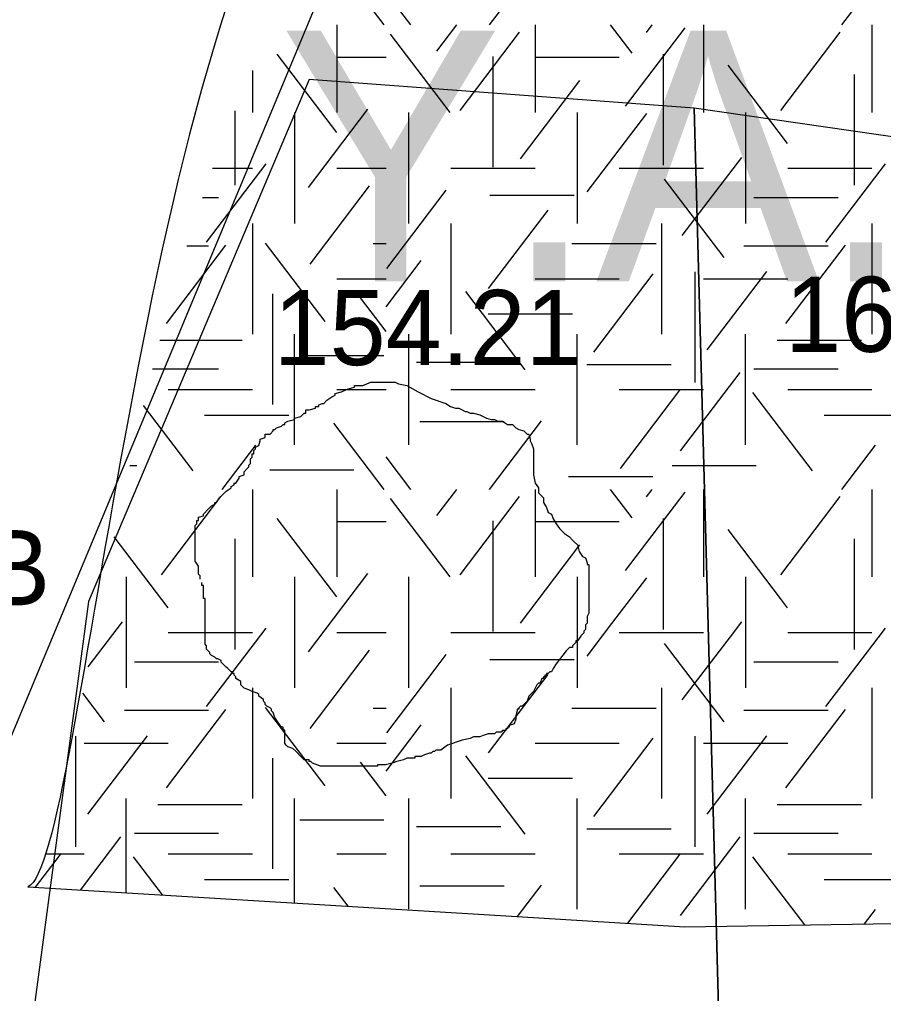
# Model space of a CAD drawing. Extents: x 419677 to 421689, y 4450851 to 4452923.
# Drawn here: x 420420.88 to 420434.66, y 4452027.16 to 4452042.71 of the extents above; entities that cross this region are included whole.
import ezdxf

# ---------------------------------------------------------------- set-up
doc = ezdxf.new("R2010")
doc.units = 0
for name, color, linetype in [('AA_HH', 7, 'Continuous'), ('Level 3', 7, 'Continuous'), ('Level 41', 7, 'Continuous'), ('Level 62', 7, 'Continuous')]:
    doc.layers.add(name, color=color, linetype=linetype)

# ---------------------------------------------------------------- blocks, each defined once
blk = doc.blocks.new('YA')
at = {"layer": 'Level 41'}
blk.add_text('Y.A.', height=4, dxfattribs=at).set_placement((-5.166, -2))

msp = doc.modelspace()

# ---------------------------------------------------------------- linework, layer by layer
at = {"layer": 'AA_HH'}
msp.add_lwpolyline([(420418.96, 4452026.982), (420426.802, 4452045.81), (420429.876, 4452051.082), (420430.916, 4452051.24), (420454.696, 4452032.235), (420464.395, 4452022.909), (420455.737, 4452001.53), (420448.395, 4451979.987), (420427.482, 4451983.716)], dxfattribs=at)
for points in [[(420421.12, 4452026.991), (420423.299, 4452026.553), (420430.917, 4452025.809), (420430.987, 4452026.369), (420432.046, 4452026.345), (420431.638, 4452041.291), (420425.498, 4452041.748), (420421.98, 4452033.421)], [(420452.552, 4452003.805), (420461.336, 4452022.047), (420445.963, 4452032.617), (420446.294, 4452033.296), (420437.922, 4452040.381), (420431.638, 4452041.291), (420432.046, 4452026.345), (420430.987, 4452026.369), (420428.981, 4452010.308)]]:
    msp.add_lwpolyline(points, close=True, dxfattribs=at)
at = {"layer": 'Level 3'}
for points in [[(420426.017, 4452036.763), (420426.121, 4452036.815), (420426.224, 4452036.841), (420426.224, 4452036.867), (420426.25, 4452036.867), (420426.276, 4452036.867), (420426.354, 4452036.867), (420426.484, 4452036.919), (420426.588, 4452036.919), (420426.665, 4452036.919), (420426.717, 4452036.919), (420426.795, 4452036.919), (420426.847, 4452036.919), (420426.873, 4452036.919), (420426.925, 4452036.893), (420427.055, 4452036.867), (420427.236, 4452036.763), (420427.444, 4452036.659), (420427.677, 4452036.581), (420427.755, 4452036.529), (420427.833, 4452036.503), (420427.885, 4452036.503), (420427.937, 4452036.477), (420427.988, 4452036.451), (420428.014, 4452036.451), (420428.066, 4452036.425), (420428.118, 4452036.425), (420428.222, 4452036.399), (420428.326, 4452036.347), (420428.403, 4452036.321), (420428.455, 4452036.321), (420428.507, 4452036.295), (420428.559, 4452036.295), (420428.585, 4452036.295), (420428.663, 4452036.244), (420428.741, 4452036.244), (420428.793, 4452036.192), (420428.844, 4452036.166), (420428.922, 4452036.14), (420428.974, 4452036.088), (420429, 4452036.088), (420429.026, 4452036.01), (420429.026, 4452035.984), (420429.052, 4452035.932), (420429.078, 4452035.854), (420429.078, 4452035.828), (420429.078, 4452035.75), (420429.078, 4452035.698), (420429.078, 4452035.62), (420429.078, 4452035.594), (420429.078, 4452035.516), (420429.078, 4452035.439), (420429.104, 4452035.309), (420429.156, 4452035.231), (420429.156, 4452035.153), (420429.234, 4452035.075), (420429.234, 4452034.997), (420429.285, 4452034.919), (420429.311, 4452034.841), (420429.363, 4452034.815), (420429.389, 4452034.737), (420429.441, 4452034.659), (420429.493, 4452034.582), (420429.571, 4452034.504), (420429.649, 4452034.452), (420429.7, 4452034.4), (420429.726, 4452034.374), (420429.778, 4452034.322), (420429.804, 4452034.218), (420429.856, 4452034.14), (420429.908, 4452034.114), (420429.934, 4452034.036), (420429.934, 4452034.01), (420429.96, 4452034.01), (420429.96, 4452033.984), (420429.96, 4452033.958), (420429.96, 4452033.906), (420429.96, 4452033.803), (420429.96, 4452033.751), (420429.96, 4452033.673), (420429.96, 4452033.595), (420429.96, 4452033.517), (420429.96, 4452033.439), (420429.96, 4452033.361), (420429.96, 4452033.309), (420429.96, 4452033.231), (420429.934, 4452033.179), (420429.934, 4452033.075), (420429.908, 4452033.049), (420429.908, 4452032.972), (420429.892, 4452032.956)], [(420423.76, 4452033.777), (420423.76, 4452033.803), (420423.76, 4452033.828), (420423.734, 4452033.854), (420423.734, 4452033.88), (420423.734, 4452033.906), (420423.734, 4452033.932), (420423.734, 4452033.958), (420423.734, 4452033.984), (420423.682, 4452034.062), (420423.682, 4452034.14), (420423.682, 4452034.166), (420423.682, 4452034.244), (420423.682, 4452034.322), (420423.682, 4452034.348), (420423.682, 4452034.374), (420423.682, 4452034.4), (420423.682, 4452034.426), (420423.682, 4452034.452), (420423.682, 4452034.478), (420423.682, 4452034.504), (420423.682, 4452034.53), (420423.682, 4452034.556), (420423.682, 4452034.634), (420423.708, 4452034.659), (420423.708, 4452034.685), (420423.708, 4452034.711), (420423.734, 4452034.711), (420423.734, 4452034.737), (420423.734, 4452034.763), (420423.812, 4452034.789), (420423.812, 4452034.815), (420423.89, 4452034.893), (420423.942, 4452034.945), (420423.993, 4452034.971), (420423.993, 4452034.997), (420424.019, 4452034.997), (420424.071, 4452035.075), (420424.123, 4452035.127), (420424.175, 4452035.179), (420424.253, 4452035.231), (420424.253, 4452035.257), (420424.305, 4452035.283), (420424.305, 4452035.309), (420424.331, 4452035.309), (420424.383, 4452035.387), (420424.383, 4452035.413), (420424.46, 4452035.439), (420424.46, 4452035.464), (420424.46, 4452035.49), (420424.512, 4452035.542), (420424.538, 4452035.568), (420424.538, 4452035.594), (420424.564, 4452035.62), (420424.564, 4452035.646), (420424.564, 4452035.672), (420424.564, 4452035.698), (420424.59, 4452035.724), (420424.59, 4452035.75), (420424.59, 4452035.776), (420424.616, 4452035.776), (420424.616, 4452035.802), (420424.616, 4452035.828), (420424.642, 4452035.854), (420424.642, 4452035.88), (420424.694, 4452035.906), (420424.72, 4452035.984), (420424.72, 4452036.01), (420424.798, 4452036.036), (420424.798, 4452036.062), (420424.798, 4452036.088), (420424.875, 4452036.088), (420424.927, 4452036.14), (420424.927, 4452036.166), (420424.953, 4452036.166), (420424.979, 4452036.192), (420425.057, 4452036.218), (420425.083, 4452036.244), (420425.109, 4452036.244), (420425.109, 4452036.27), (420425.161, 4452036.295), (420425.265, 4452036.321), (420425.265, 4452036.347), (420425.368, 4452036.373), (420425.42, 4452036.425), (420425.446, 4452036.425), (420425.446, 4452036.451), (420425.446, 4452036.477), (420425.498, 4452036.477), (420425.602, 4452036.503), (420425.602, 4452036.529), (420425.628, 4452036.529), (420425.654, 4452036.529), (420425.654, 4452036.555), (420425.706, 4452036.581), (420425.732, 4452036.581), (420425.783, 4452036.633), (420425.861, 4452036.685), (420425.913, 4452036.711), (420425.913, 4452036.737), (420426.017, 4452036.763)], [(420425.706, 4452030.79), (420425.68, 4452030.79), (420425.55, 4452030.842), (420425.524, 4452030.868), (420425.498, 4452030.868), (420425.498, 4452030.894), (420425.42, 4452030.894), (420425.368, 4452030.946), (420425.291, 4452031.024), (420425.239, 4452031.076), (420425.161, 4452031.102), (420425.135, 4452031.128), (420425.109, 4452031.154), (420425.109, 4452031.18), (420425.109, 4452031.258), (420425.109, 4452031.336), (420425.109, 4452031.361), (420425.083, 4452031.387), (420425.083, 4452031.413), (420425.057, 4452031.413), (420425.005, 4452031.491), (420424.953, 4452031.569), (420424.927, 4452031.647), (420424.901, 4452031.673), (420424.901, 4452031.699), (420424.875, 4452031.725), (420424.824, 4452031.751), (420424.798, 4452031.777), (420424.798, 4452031.803), (420424.772, 4452031.829), (420424.772, 4452031.855), (420424.694, 4452031.907), (420424.694, 4452031.933), (420424.668, 4452031.959), (420424.59, 4452031.985), (420424.538, 4452032.011), (420424.46, 4452032.037), (420424.434, 4452032.063), (420424.409, 4452032.089), (420424.409, 4452032.115), (420424.409, 4452032.141), (420424.331, 4452032.192), (420424.331, 4452032.218), (420424.305, 4452032.244), (420424.305, 4452032.27), (420424.279, 4452032.27), (420424.279, 4452032.296), (420424.253, 4452032.296), (420424.227, 4452032.322), (420424.201, 4452032.348), (420424.175, 4452032.374), (420424.149, 4452032.4), (420424.123, 4452032.426), (420424.097, 4452032.452), (420424.097, 4452032.478), (420424.045, 4452032.504), (420424.019, 4452032.504), (420423.993, 4452032.53), (420423.942, 4452032.556), (420423.916, 4452032.582), (420423.916, 4452032.608), (420423.89, 4452032.634), (420423.864, 4452032.66), (420423.864, 4452032.686), (420423.864, 4452032.712), (420423.838, 4452032.738), (420423.838, 4452032.764), (420423.838, 4452032.79), (420423.838, 4452032.868), (420423.838, 4452032.92), (420423.838, 4452032.946), (420423.838, 4452032.972), (420423.838, 4452032.997), (420423.838, 4452033.023), (420423.838, 4452033.049), (420423.838, 4452033.075), (420423.838, 4452033.101), (420423.838, 4452033.127), (420423.838, 4452033.153), (420423.838, 4452033.179), (420423.838, 4452033.205), (420423.838, 4452033.231), (420423.838, 4452033.257), (420423.838, 4452033.283), (420423.838, 4452033.309), (420423.838, 4452033.335), (420423.838, 4452033.413), (420423.838, 4452033.439), (420423.838, 4452033.465), (420423.812, 4452033.465), (420423.812, 4452033.491), (420423.812, 4452033.517), (420423.812, 4452033.543), (420423.812, 4452033.569), (420423.812, 4452033.595), (420423.812, 4452033.621), (420423.812, 4452033.647), (420423.812, 4452033.673), (420423.786, 4452033.673), (420423.786, 4452033.699), (420423.786, 4452033.725)], [(420429.834, 4452032.872), (420429.83, 4452032.868), (420429.778, 4452032.79), (420429.752, 4452032.79), (420429.752, 4452032.764), (420429.726, 4452032.738), (420429.7, 4452032.712), (420429.7, 4452032.686), (420429.675, 4452032.686), (420429.649, 4452032.686)], [(420429.892, 4452032.956), (420429.882, 4452032.946), (420429.882, 4452032.92), (420429.834, 4452032.872)], [(420429.649, 4452032.686), (420429.597, 4452032.634), (420429.441, 4452032.426), (420429.389, 4452032.348), (420429.363, 4452032.296), (420429.337, 4452032.296), (420429.311, 4452032.27), (420429.285, 4452032.27), (420429.285, 4452032.244), (420429.259, 4452032.244), (420429.259, 4452032.218), (420429.234, 4452032.218), (420429.234, 4452032.192), (420429.208, 4452032.192), (420429.182, 4452032.115), (420429.156, 4452032.115), (420429.13, 4452032.089), (420429.078, 4452031.985), (420429, 4452031.907), (420428.974, 4452031.829), (420428.932, 4452031.787)], [(420428.932, 4452031.787), (420428.896, 4452031.751), (420428.87, 4452031.751), (420428.844, 4452031.725), (420428.844, 4452031.699), (420428.818, 4452031.699), (420428.818, 4452031.673), (420428.793, 4452031.595), (420428.793, 4452031.543), (420428.767, 4452031.465), (420428.689, 4452031.439), (420428.689, 4452031.413), (420428.663, 4452031.413), (420428.663, 4452031.387), (420428.637, 4452031.387), (420428.637, 4452031.361), (420428.611, 4452031.361), (420428.585, 4452031.361), (420428.559, 4452031.336), (420428.533, 4452031.336), (420428.507, 4452031.336), (420428.481, 4452031.336), (420428.455, 4452031.31), (420428.429, 4452031.31), (420428.403, 4452031.31), (420428.377, 4452031.31), (420428.352, 4452031.31), (420428.274, 4452031.284), (420428.222, 4452031.258), (420428.144, 4452031.258), (420428.118, 4452031.258), (420428.066, 4452031.232), (420427.937, 4452031.206), (420427.703, 4452031.128), (420427.599, 4452031.05), (420427.521, 4452031.05), (420427.496, 4452031.024), (420427.47, 4452031.024), (420427.444, 4452030.998), (420427.418, 4452030.998), (420427.34, 4452030.972), (420427.288, 4452030.946), (420427.262, 4452030.946), (420427.236, 4452030.946), (420427.21, 4452030.946), (420427.184, 4452030.946), (420427.184, 4452030.92), (420427.158, 4452030.92), (420427.132, 4452030.92), (420427.055, 4452030.92), (420427.003, 4452030.894), (420426.899, 4452030.868), (420426.821, 4452030.842), (420426.717, 4452030.816), (420426.665, 4452030.816), (420426.639, 4452030.816), (420426.614, 4452030.816), (420426.588, 4452030.816), (420426.588, 4452030.79), (420426.562, 4452030.79), (420426.536, 4452030.79), (420426.51, 4452030.79), (420426.484, 4452030.79), (420426.458, 4452030.79), (420426.432, 4452030.79), (420426.406, 4452030.79), (420426.38, 4452030.79), (420426.354, 4452030.79), (420426.276, 4452030.79), (420426.224, 4452030.79), (420426.147, 4452030.79), (420426.095, 4452030.79), (420426.069, 4452030.79), (420426.043, 4452030.79), (420426.006, 4452030.79)], [(420428.932, 4452031.787), (420428.932, 4452031.787)], [(420426.006, 4452030.79), (420425.991, 4452030.79), (420425.913, 4452030.79), (420425.887, 4452030.79), (420425.835, 4452030.79), (420425.809, 4452030.79), (420425.757, 4452030.79), (420425.732, 4452030.79), (420425.706, 4452030.79)]]:
    msp.add_lwpolyline(points, dxfattribs=at)
at = {"layer": 'Level 41'}
for p, q in [((420426.697, 4452042.618), (420425.895, 4452043.674)), ((420428.373, 4452042.618), (420429.202, 4452043.709)), ((420427.12, 4452042.618), (420426.726, 4452043.136)), ((420433.993, 4452042.618), (420434.413, 4452043.17)), ((420425.938, 4452042.618), (420425.938, 4452041.22)), ((420425.938, 4452042.618), (420425.938, 4452041.22)), ((420427.536, 4452042.201), (420427.853, 4452042.618)), ((420427.907, 4452041.255), (420428.856, 4452042.505)), ((420429.102, 4452042.618), (420429.102, 4452041.22)), ((420430.651, 4452042.166), (420430.307, 4452042.618)), ((420430.544, 4452041.324), (420431.494, 4452042.574)), ((420430.877, 4452042.498), (420430.968, 4452042.618)), ((420431.788, 4452042.618), (420431.788, 4452041.22)), ((420433.021, 4452041.255), (420433.97, 4452042.505)), ((420434.474, 4452042.618), (420434.474, 4452041.22)), ((420427.747, 4452041.22), (420426.798, 4452042.47)), ((420425.939, 4452040.904), (420424.99, 4452042.153)), ((420425.938, 4452042.104), (420426.726, 4452042.104)), ((420428.427, 4452042.116), (420428.427, 4452040.349)), ((420429.102, 4452042.104), (420430.445, 4452042.104)), ((420431.144, 4452042.151), (420431.144, 4452040.384)), ((420424.595, 4452041.891), (420424.595, 4452041.22)), ((420433.128, 4452040.729), (420432.179, 4452041.978)), ((420428.867, 4452040.483), (420429.816, 4452041.733)), ((420434.192, 4452041.83), (420434.192, 4452040.063)), ((420424.313, 4452041.251), (420424.313, 4452040.063)), ((420425.487, 4452040.027), (420426.436, 4452041.277)), ((420425.267, 4452041.22), (420425.267, 4452039.453)), ((420425.267, 4452041.22), (420425.267, 4452039.453)), ((420427.088, 4452039.453), (420427.088, 4452041.22)), ((420429.774, 4452041.22), (420429.774, 4452039.453)), ((420429.933, 4452039.958), (420430.882, 4452041.208)), ((420432.46, 4452041.22), (420432.46, 4452039.453)), ((420431.45, 4452039.257), (420432.401, 4452040.506)), ((420423.862, 4452039.152), (420424.811, 4452040.402)), ((420423.959, 4452040.336), (420424.595, 4452040.336)), ((420425.938, 4452040.336), (420426.726, 4452040.336)), ((420427.759, 4452040.336), (420429.102, 4452040.336)), ((420430.445, 4452040.336), (420431.788, 4452040.336)), ((420433.131, 4452040.336), (420434.474, 4452040.336)), ((420433.741, 4452039.152), (420434.69, 4452040.402)), ((420432.116, 4452038.907), (420431.166, 4452040.156)), ((420425.513, 4452038.801), (420426.463, 4452040.05)), ((420423.798, 4452039.866), (420424.055, 4452039.866)), ((420426.736, 4452038.732), (420427.685, 4452039.981)), ((420428.383, 4452039.902), (420429.726, 4452039.902)), ((420432.591, 4452039.866), (420433.934, 4452039.866)), ((420428.361, 4452038.415), (420429.31, 4452039.665)), ((420424.595, 4452039.453), (420424.595, 4452037.686)), ((420427.759, 4452039.453), (420427.759, 4452037.686)), ((420431.117, 4452039.453), (420431.117, 4452037.686)), ((420434.474, 4452039.453), (420434.474, 4452037.686)), ((420423.222, 4452037.855), (420424.172, 4452039.105)), ((420423.547, 4452039.096), (420423.895, 4452039.096)), ((420425.752, 4452037.889), (420424.803, 4452039.138)), ((420426.522, 4452039.129), (420426.726, 4452039.129)), ((420429.689, 4452039.129), (420431.032, 4452039.129)), ((420432.431, 4452039.096), (420433.774, 4452039.096)), ((420433.101, 4452037.855), (420434.051, 4452039.105)), ((420426.726, 4452038.123), (420427.285, 4452038.859)), ((420430.038, 4452037.399), (420430.988, 4452038.649)), ((420431.649, 4452038.681), (420431.649, 4452036.913)), ((420431.849, 4452037.435), (420432.798, 4452038.684)), ((420425.938, 4452038.569), (420426.726, 4452038.569)), ((420429.102, 4452038.569), (420430.445, 4452038.569)), ((420431.788, 4452038.569), (420433.131, 4452038.569)), ((420424.913, 4452038.331), (420424.913, 4452036.563)), ((420428.946, 4452037.118), (420427.997, 4452038.368)), ((420426.726, 4452037.729), (420426.32, 4452038.263)), ((420428.356, 4452038.009), (420429.699, 4452038.009)), ((420425.267, 4452035.918), (420425.267, 4452037.686)), ((420427.088, 4452035.918), (420427.088, 4452037.686)), ((420429.774, 4452035.918), (420429.774, 4452037.686)), ((420432.46, 4452035.918), (420432.46, 4452037.686)), ((420423.119, 4452037.588), (420424.429, 4452037.588)), ((420432.965, 4452037.588), (420434.308, 4452037.588)), ((420425.349, 4452037.343), (420426.692, 4452037.343)), ((420427.211, 4452037.237), (420428.554, 4452037.237)), ((420429.928, 4452037.203), (420431.271, 4452037.203)), ((420423.003, 4452037.132), (420424.055, 4452037.132)), ((420431.424, 4452035.821), (420432.373, 4452037.071)), ((420432.591, 4452037.132), (420433.934, 4452037.132)), ((420423.252, 4452036.802), (420424.595, 4452036.802)), ((420425.938, 4452036.802), (420426.726, 4452036.802)), ((420427.759, 4452036.802), (420429.102, 4452036.802)), ((420430.445, 4452036.802), (420431.788, 4452036.802)), ((420430.464, 4452035.542), (420431.413, 4452036.791)), ((420433.527, 4452035.507), (420432.577, 4452036.756)), ((420433.131, 4452036.802), (420434.474, 4452036.802)), ((420423.648, 4452035.507), (420422.857, 4452036.547)), ((420423.831, 4452036.395), (420425.174, 4452036.395)), ((420427.265, 4452036.291), (420428.607, 4452036.291)), ((420428.373, 4452035.209), (420429.202, 4452036.3)), ((420433.71, 4452036.395), (420435.053, 4452036.395)), ((420426.697, 4452035.209), (420425.895, 4452036.265)), ((420424.114, 4452035.209), (420424.651, 4452035.915)), ((420433.993, 4452035.209), (420434.53, 4452035.915)), ((420427.12, 4452035.209), (420426.726, 4452035.727)), ((420422.637, 4452035.59), (420422.751, 4452035.59)), ((420424.87, 4452035.521), (420426.213, 4452035.521)), ((420431.287, 4452035.59), (420432.63, 4452035.59)), ((420429.635, 4452035.415), (420430.978, 4452035.415)), ((420424.595, 4452035.209), (420424.595, 4452033.811)), ((420425.938, 4452035.209), (420425.938, 4452033.811)), ((420425.938, 4452035.209), (420425.938, 4452033.811)), ((420427.536, 4452034.792), (420427.853, 4452035.209)), ((420429.102, 4452035.209), (420429.102, 4452033.811)), ((420430.651, 4452034.757), (420430.307, 4452035.209)), ((420430.877, 4452035.089), (420430.968, 4452035.209)), ((420431.788, 4452035.209), (420431.788, 4452033.811)), ((420434.474, 4452035.209), (420434.474, 4452033.811)), ((420423.142, 4452033.846), (420424.091, 4452035.096)), ((420427.747, 4452033.811), (420426.798, 4452035.061)), ((420427.907, 4452033.846), (420428.856, 4452035.096)), ((420430.544, 4452033.915), (420431.494, 4452035.165)), ((420433.021, 4452033.846), (420433.97, 4452035.096)), ((420425.939, 4452033.495), (420424.99, 4452034.744)), ((420431.144, 4452034.742), (420431.144, 4452033.279)), ((420425.938, 4452034.695), (420426.726, 4452034.695)), ((420428.427, 4452034.707), (420428.427, 4452032.94)), ((420429.102, 4452034.695), (420430.445, 4452034.695)), ((420433.016, 4452033.468), (420432.179, 4452034.569)), ((420423.249, 4452033.32), (420422.39, 4452034.45)), ((420424.313, 4452034.421), (420424.313, 4452032.654)), ((420434.192, 4452034.421), (420434.192, 4452033.535)), ((420428.867, 4452033.074), (420429.816, 4452034.324)), ((420422.581, 4452033.811), (420422.581, 4452032.044)), ((420425.267, 4452033.811), (420425.267, 4452032.044)), ((420425.267, 4452033.811), (420425.267, 4452032.044)), ((420425.487, 4452032.618), (420426.436, 4452033.868)), ((420427.088, 4452032.233), (420427.088, 4452033.811)), ((420429.774, 4452033.811), (420429.774, 4452032.926)), ((420430.327, 4452033.068), (420430.882, 4452033.799)), ((420432.46, 4452033.811), (420432.46, 4452033.436)), ((420434.192, 4452033.535), (420434.192, 4452032.841)), ((420432.46, 4452033.436), (420432.46, 4452032.853)), ((420433.128, 4452033.32), (420433.016, 4452033.468)), ((420431.144, 4452033.279), (420431.144, 4452032.975)), ((420421.972, 4452032.375), (420422.522, 4452033.097)), ((420430.176, 4452032.87), (420430.327, 4452033.068)), ((420430.327, 4452033.068), (420430.327, 4452033.068)), ((420432.217, 4452032.855), (420432.401, 4452033.097)), ((420423.252, 4452032.927), (420424.595, 4452032.927)), ((420423.862, 4452031.743), (420424.811, 4452032.993)), ((420425.938, 4452032.927), (420426.726, 4452032.927)), ((420427.759, 4452032.927), (420429.102, 4452032.927)), ((420429.774, 4452032.926), (420429.774, 4452032.872)), ((420429.774, 4452032.872), (420429.774, 4452032.872)), ((420429.774, 4452032.872), (420429.774, 4452032.044)), ((420429.933, 4452032.549), (420430.176, 4452032.87)), ((420430.445, 4452032.927), (420431.788, 4452032.927)), ((420431.45, 4452031.848), (420432.217, 4452032.855)), ((420432.46, 4452032.853), (420432.46, 4452032.044)), ((420433.131, 4452032.927), (420434.474, 4452032.927)), ((420434.572, 4452032.838), (420434.69, 4452032.993)), ((420432.116, 4452031.498), (420431.166, 4452032.747)), ((420433.741, 4452031.743), (420434.572, 4452032.838)), ((420434.192, 4452032.841), (420434.192, 4452032.654)), ((420425.513, 4452031.392), (420426.463, 4452032.641)), ((420427.51, 4452032.342), (420427.685, 4452032.572)), ((420422.712, 4452032.457), (420424.055, 4452032.457)), ((420428.383, 4452032.493), (420428.884, 4452032.493)), ((420428.884, 4452032.493), (420429.726, 4452032.493)), ((420432.591, 4452032.457), (420433.934, 4452032.457)), ((420426.736, 4452031.323), (420427.51, 4452032.342)), ((420427.088, 4452032.044), (420427.088, 4452032.233)), ((420428.933, 4452031.76), (420429.31, 4452032.256)), ((420422.237, 4452031.498), (420421.889, 4452031.955)), ((420424.595, 4452032.044), (420424.595, 4452030.277)), ((420427.759, 4452032.044), (420427.759, 4452030.277)), ((420431.117, 4452032.044), (420431.117, 4452030.277)), ((420434.474, 4452032.044), (420434.474, 4452030.277)), ((420428.361, 4452031.006), (420428.933, 4452031.76)), ((420422.552, 4452031.687), (420423.895, 4452031.687)), ((420423.222, 4452030.446), (420424.172, 4452031.696)), ((420425.752, 4452030.48), (420424.803, 4452031.729)), ((420426.522, 4452031.72), (420426.726, 4452031.72)), ((420429.689, 4452031.72), (420431.032, 4452031.72)), ((420432.431, 4452031.687), (420433.774, 4452031.687)), ((420433.101, 4452030.446), (420434.051, 4452031.696)), ((420426.726, 4452030.714), (420427.285, 4452031.45)), ((420421.77, 4452031.272), (420421.77, 4452029.504)), ((420421.909, 4452031.16), (420423.252, 4452031.16)), ((420421.97, 4452030.026), (420422.919, 4452031.275)), ((420425.938, 4452031.16), (420426.093, 4452031.16)), ((420426.093, 4452031.16), (420426.726, 4452031.16)), ((420429.102, 4452031.16), (420430.445, 4452031.16)), ((420430.038, 4452029.99), (420430.988, 4452031.24)), ((420431.649, 4452031.272), (420431.649, 4452029.504)), ((420431.788, 4452031.16), (420433.131, 4452031.16)), ((420431.849, 4452030.026), (420432.798, 4452031.275)), ((420424.913, 4452030.922), (420424.913, 4452029.154)), ((420426.726, 4452030.32), (420426.32, 4452030.854)), ((420428.946, 4452029.709), (420427.997, 4452030.959)), ((420428.356, 4452030.6), (420429.011, 4452030.6)), ((420429.011, 4452030.6), (420429.699, 4452030.6)), ((420422.581, 4452028.772), (420422.581, 4452030.277)), ((420425.267, 4452028.609), (420425.267, 4452030.277)), ((420427.088, 4452028.509), (420427.088, 4452030.277)), ((420429.774, 4452028.509), (420429.774, 4452030.277)), ((420432.46, 4452028.509), (420432.46, 4452030.277)), ((420423.086, 4452030.179), (420424.429, 4452030.179)), ((420432.965, 4452030.179), (420434.308, 4452030.179)), ((420425.349, 4452029.934), (420425.804, 4452029.934)), ((420425.804, 4452029.934), (420426.692, 4452029.934)), ((420427.211, 4452029.828), (420428.554, 4452029.828)), ((420429.928, 4452029.794), (420431.271, 4452029.794)), ((420421.852, 4452028.816), (420422.494, 4452029.662)), ((420422.712, 4452029.723), (420424.055, 4452029.723)), ((420431.424, 4452028.412), (420432.373, 4452029.662)), ((420432.591, 4452029.723), (420433.934, 4452029.723)), ((420421.137, 4452028.86), (420421.534, 4452029.382)), ((420421.307, 4452029.393), (420421.909, 4452029.393)), ((420423.162, 4452028.737), (420422.698, 4452029.347)), ((420423.252, 4452029.393), (420424.595, 4452029.393)), ((420425.938, 4452029.393), (420426.726, 4452029.393)), ((420427.759, 4452029.393), (420429.093, 4452029.393)), ((420429.093, 4452029.393), (420429.093, 4452029.393)), ((420429.093, 4452029.393), (420429.102, 4452029.393)), ((420430.445, 4452029.393), (420431.788, 4452029.393)), ((420430.58, 4452028.286), (420431.413, 4452029.382)), ((420433.403, 4452028.261), (420432.577, 4452029.347)), ((420433.131, 4452029.393), (420434.474, 4452029.393)), ((420423.831, 4452028.986), (420425.174, 4452028.986)), ((420433.71, 4452028.986), (420435.053, 4452028.986)), ((420426.122, 4452028.557), (420425.895, 4452028.856)), ((420427.265, 4452028.882), (420428.607, 4452028.882)), ((420429.132, 4452028.8), (420429.202, 4452028.891)), ((420428.823, 4452028.393), (420429.132, 4452028.8)), ((420434.355, 4452028.277), (420434.53, 4452028.506))]:
    msp.add_line(p, q, dxfattribs=at)
at = {"layer": 'Level 62'}
for points in [[(420421.014, 4452028.867), (420425.489, 4452028.595)], [(420425.489, 4452028.595), (420429.161, 4452028.372)], [(420429.161, 4452028.372), (420431.488, 4452028.231), (420438.496, 4452028.342)]]:
    msp.add_lwpolyline(points, dxfattribs=at)
msp.add_open_spline([(420444.44, 4452034.12), (420444.323, 4452034.228), (420440.072, 4452038.226), (420423.698, 4452056.455), (420421.893, 4452029.187), (420421.014, 4452028.867)], degree=3, dxfattribs=at)

# ---------------------------------------------------------------- block references
at = {"layer": 'Level 41'}
msp.add_blockref('YA', (420430.183, 4452040.53), dxfattribs=at)
msp.add_blockref('YA', (420430.183, 4452040.53), dxfattribs=at)

# ---------------------------------------------------------------- texts
at = {"layer": 'AA_HH'}
for s, p in [('167.79', (420433.09, 4452037.403)), ('154.21', (420424.934, 4452037.191)), ('B', (420420.298, 4452033.359))]:
    msp.add_text(s, height=1.2, dxfattribs=at).set_placement(p)

doc.saveas('drawing.dxf')
